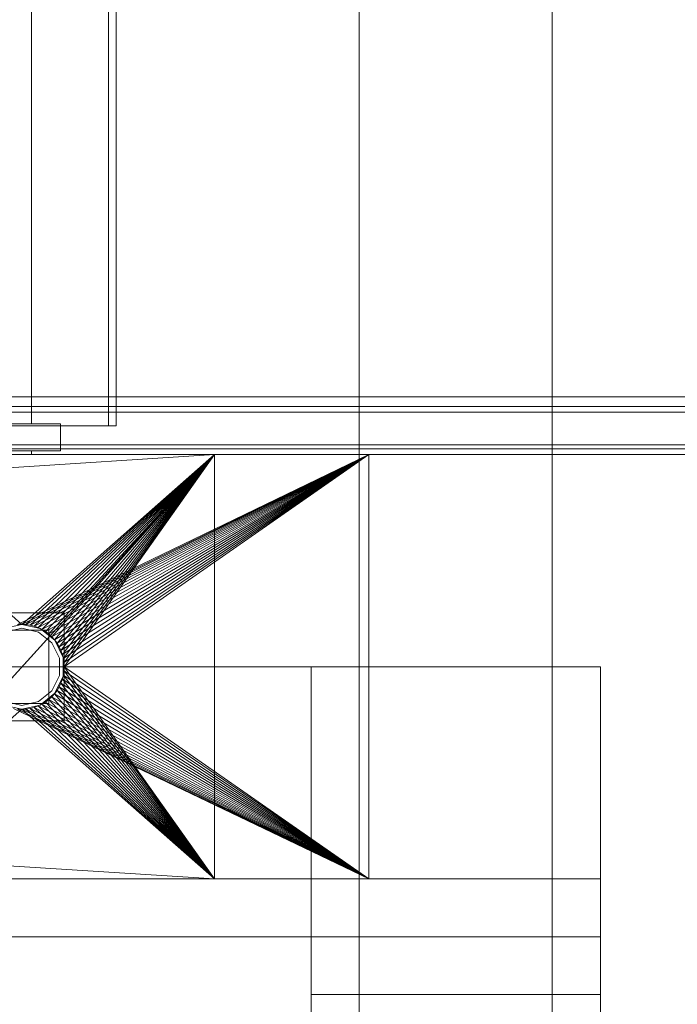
# Model space of a CAD drawing. Header units: millimetres. Extents: x -3490 to 61924, y -72580 to 6847.
# Tile 617 of 656: x 25649 to 25990, y -18495 to -17984. Entities that reach past the tile are written whole.
import ezdxf

# ---------------------------------------------------------------- set-up
doc = ezdxf.new("R2010")
doc.units = ezdxf.units.MM
for name, color, linetype, lineweight in [('COTAS_P', 1, 'Continuous', 0), ('superior_briquetadora', 7, 'Continuous', 0), ('superior_C05', 7, 'Continuous', 0)]:
    doc.layers.add(name, color=color, linetype=linetype, lineweight=lineweight)
doc.dimstyles.new('R19_100', dxfattribs={"dimtxt": 250, "dimasz": 150, "dimexe": 150, "dimexo": 80, "dimgap": 100, "dimtad": 1, "dimtih": 1, "dimtoh": 1, "dimdsep": 46, "dimcen": 0.09, "dimadec": 0, "dimazin": 0, "dimtfac": 1, "dimtdec": 4, "dimtofl": 0, "dimtmove": 0, "dimatfit": 3, "dimfxl": 1, "dimtolj": 1, "dimtzin": 0, "dimarcsym": 0})

# ---------------------------------------------------------------- blocks, each defined once
blk = doc.blocks.new('DIM_R29_51')
at = {"layer": 'COTAS_P'}
for p, q in [((26095.07, -17655), (26050.07, -17805)), ((26795.07, -17655), (26095.07, -17655)), ((26095.07, -18305), (26095.07, -17655)), ((26095.07, -17655), (26140.07, -17805)), ((26095.07, -18305), (26050.07, -18155)), ((26095.07, -18305), (26140.07, -18155)), ((26795.07, -18305), (26095.07, -18305))]:
    blk.add_line(p, q, dxfattribs=at)
blk.add_text('650 P', height=250, rotation=90, dxfattribs=at).set_placement((25995.07, -17980))

msp = doc.modelspace()

# ---------------------------------------------------------------- linework, layer by layer
at = {"layer": 'superior_briquetadora'}
for p, q in [((25825.067, -18720.639), (25825.067, -17660)), ((25825.067, -18674.804), (25825.067, -17660)), ((25925.067, -18720.639), (25925.067, -17660)), ((25925.067, -18674.804), (25925.067, -17660)), ((25695.067, -17805), (25695.067, -18195)), ((25699.067, -17805), (25699.067, -18195)), ((25655.067, -17816), (25655.067, -18194)), ((25670.067, -18194), (25590.067, -18194)), ((25652.592, -18194), (25645.655, -18194)), ((25655.067, -18194), (25652.592, -18194)), ((25670.067, -18208), (25670.067, -18194)), ((25605.067, -18195), (25695.067, -18195)), ((25699.067, -18195), (25609.067, -18195)), ((25695.067, -18195), (25699.067, -18195)), ((25670.067, -18208), (25590.067, -18208)), ((25645.655, -18208), (25652.592, -18208)), ((25652.592, -18208), (25655.067, -18208)), ((25655.067, -18208), (25655.067, -18210)), ((23870.067, -18210), (25830.067, -18210)), ((25746.067, -18210), (24243.401, -18210)), ((25350.067, -18210), (25830.067, -18210)), ((25746.067, -18210), (25470.067, -18210)), ((25750.067, -18210), (25550.067, -18210)), ((25550.067, -18210), (25650.067, -18298)), ((25550.067, -18210), (25770.898, -18210)), ((25550.067, -18210), (25830.067, -18210)), ((25550.067, -18430), (25750.067, -18210)), ((25750.067, -18210), (25561.091, -18418)), ((25750.067, -18210), (25561.091, -18222)), ((25645.655, -18210), (25652.592, -18210)), ((25830.067, -18210), (25647.911, -18298.106)), ((25650.067, -18298), (25750.067, -18210)), ((25830.067, -18210), (25650.067, -18298)), ((25652.224, -18298.106), (25750.067, -18210)), ((25830.067, -18210), (25652.224, -18298.106)), ((25652.592, -18210), (25655.067, -18210)), ((25654.359, -18298.423), (25750.067, -18210)), ((25830.067, -18210), (25654.359, -18298.423)), ((25656.454, -18298.947), (25750.067, -18210)), ((25830.067, -18210), (25656.454, -18298.947)), ((25658.487, -18299.675), (25750.067, -18210)), ((25830.067, -18210), (25658.487, -18299.675)), ((25660.438, -18300.598), (25750.067, -18210)), ((25830.067, -18210), (25660.438, -18300.598)), ((25662.29, -18301.708), (25750.067, -18210)), ((25830.067, -18210), (25662.29, -18301.708)), ((25664.024, -18302.994), (25750.067, -18210)), ((25830.067, -18210), (25664.024, -18302.994)), ((25665.624, -18304.444), (25750.067, -18210)), ((25830.067, -18210), (25665.624, -18304.444)), ((25667.074, -18306.043), (25750.067, -18210)), ((25830.067, -18210), (25667.074, -18306.043)), ((25668.36, -18307.777), (25750.067, -18210)), ((25830.067, -18210), (25668.36, -18307.777)), ((25669.47, -18309.629), (25750.067, -18210)), ((25830.067, -18210), (25669.47, -18309.629)), ((25670.393, -18311.581), (25750.067, -18210)), ((25830.067, -18210), (25670.393, -18311.581)), ((25671.12, -18313.614), (25750.067, -18210)), ((25830.067, -18210), (25671.12, -18313.614)), ((25671.645, -18315.708), (25750.067, -18210)), ((25830.067, -18210), (25671.645, -18315.708)), ((25671.962, -18317.844), (25750.067, -18210)), ((25830.067, -18210), (25671.962, -18317.844)), ((25750.067, -18210), (25672.067, -18320)), ((25830.067, -18210), (25672.067, -18320)), ((25770.898, -18210), (25746.067, -18210)), ((25750.067, -18430), (25750.067, -18210)), ((25750.067, -18210), (25813.162, -18210)), ((25750.067, -18210), (25819.673, -18210)), ((25750.067, -18210), (25820.656, -18210)), ((25830.067, -18210), (25750.067, -18210)), ((25813.162, -18210), (25770.898, -18210)), ((25819.673, -18210), (25813.162, -18210)), ((25820.656, -18210), (25819.673, -18210)), ((25830.067, -18210), (25820.656, -18210)), ((25830.067, -18223.45), (25830.067, -18210)), ((25830.067, -18210), (25830.067, -18430)), ((25830.067, -18430), (25830.067, -18223.45)), ((25672.067, -18292), (25628.067, -18292)), ((25672.067, -18348), (25672.067, -18292)), ((25664.067, -18301), (25636.067, -18301)), ((25650.067, -18298), (25640.522, -18300.179)), ((25650.067, -18300), (25641.39, -18301.981)), ((25650.067, -18298), (25647.911, -18298.106)), ((25659.613, -18300.179), (25650.067, -18298)), ((25652.224, -18298.106), (25650.067, -18298)), ((25658.745, -18301.981), (25650.067, -18300)), ((25654.359, -18298.423), (25652.224, -18298.106)), ((25656.454, -18298.947), (25654.359, -18298.423)), ((25658.487, -18299.675), (25656.454, -18298.947)), ((25660.438, -18300.598), (25658.487, -18299.675)), ((25667.268, -18306.283), (25659.613, -18300.179)), ((25662.29, -18301.708), (25660.438, -18300.598)), ((25664.067, -18339), (25664.067, -18301)), ((25665.704, -18307.53), (25658.745, -18301.981)), ((25664.024, -18302.994), (25662.29, -18301.708)), ((25665.624, -18304.444), (25664.024, -18302.994)), ((25667.074, -18306.043), (25665.624, -18304.444)), ((25668.36, -18307.777), (25667.074, -18306.043)), ((25671.516, -18315.105), (25667.268, -18306.283)), ((25669.566, -18315.55), (25665.704, -18307.53)), ((25669.47, -18309.629), (25668.36, -18307.777)), ((25670.393, -18311.581), (25669.47, -18309.629)), ((25671.12, -18313.614), (25670.393, -18311.581)), ((25669.566, -18324.45), (25669.566, -18315.55)), ((25671.645, -18315.708), (25671.12, -18313.614)), ((25671.516, -18324.895), (25671.516, -18315.105)), ((25671.962, -18317.844), (25671.645, -18315.708)), ((23750.067, -18320), (25950.067, -18320)), ((24150.067, -18320), (25800.067, -18320)), ((24150.067, -18320), (25950.067, -18320)), ((25672.067, -18320), (25671.962, -18317.844)), ((25672.067, -18320), (25671.962, -18322.156)), ((25672.067, -18320), (25750.067, -18430)), ((25672.067, -18320), (25830.067, -18430)), ((25800.067, -19330), (25800.067, -18320)), ((25800.067, -18430), (25800.067, -18320)), ((25800.067, -18490), (25800.067, -18320)), ((25800.067, -18320), (25950.067, -18320)), ((25950.067, -19330), (25950.067, -18320)), ((25950.067, -18430), (25950.067, -18320)), ((25950.067, -18490), (25950.067, -18320)), ((25665.704, -18332.47), (25669.566, -18324.45)), ((25667.268, -18333.717), (25671.516, -18324.895)), ((25670.393, -18328.419), (25671.12, -18326.386)), ((25671.645, -18324.292), (25671.12, -18326.386)), ((25671.12, -18326.386), (25750.067, -18430)), ((25830.067, -18430), (25671.12, -18326.386)), ((25671.645, -18324.292), (25671.962, -18322.156)), ((25671.645, -18324.292), (25750.067, -18430)), ((25830.067, -18430), (25671.645, -18324.292)), ((25671.962, -18322.156), (25750.067, -18430)), ((25830.067, -18430), (25671.962, -18322.156)), ((25668.36, -18332.223), (25669.47, -18330.371)), ((25670.393, -18328.419), (25669.47, -18330.371)), ((25669.47, -18330.371), (25750.067, -18430)), ((25830.067, -18430), (25669.47, -18330.371)), ((25670.393, -18328.419), (25750.067, -18430)), ((25830.067, -18430), (25670.393, -18328.419)), ((25658.745, -18338.019), (25665.704, -18332.47)), ((25659.613, -18339.821), (25667.268, -18333.717)), ((25664.024, -18337.006), (25662.29, -18338.292)), ((25664.024, -18337.006), (25665.624, -18335.556)), ((25664.024, -18337.006), (25750.067, -18430)), ((25664.024, -18337.006), (25830.067, -18430)), ((25667.074, -18333.957), (25665.624, -18335.556)), ((25665.624, -18335.556), (25750.067, -18430)), ((25830.067, -18430), (25665.624, -18335.556)), ((25667.074, -18333.957), (25668.36, -18332.223)), ((25667.074, -18333.957), (25750.067, -18430)), ((25830.067, -18430), (25667.074, -18333.957)), ((25668.36, -18332.223), (25750.067, -18430)), ((25830.067, -18430), (25668.36, -18332.223)), ((25650.067, -18342), (25550.067, -18430)), ((25636.067, -18339), (25664.067, -18339)), ((25640.522, -18339.821), (25650.067, -18342)), ((25641.39, -18338.019), (25650.067, -18340)), ((25645.775, -18341.577), (25830.067, -18430)), ((25647.911, -18341.894), (25650.067, -18342)), ((25647.911, -18341.894), (25830.067, -18430)), ((25650.067, -18340), (25658.745, -18338.019)), ((25650.067, -18342), (25659.613, -18339.821)), ((25650.067, -18342), (25652.224, -18341.894)), ((25650.067, -18342), (25750.067, -18430)), ((25650.067, -18342), (25830.067, -18430)), ((25652.224, -18341.894), (25654.359, -18341.577)), ((25652.224, -18341.894), (25750.067, -18430)), ((25652.224, -18341.894), (25830.067, -18430)), ((25654.359, -18341.577), (25656.454, -18341.053)), ((25654.359, -18341.577), (25750.067, -18430)), ((25654.359, -18341.577), (25830.067, -18430)), ((25656.454, -18341.053), (25658.487, -18340.325)), ((25656.454, -18341.053), (25750.067, -18430)), ((25656.454, -18341.053), (25830.067, -18430)), ((25658.487, -18340.325), (25660.438, -18339.402)), ((25658.487, -18340.325), (25750.067, -18430)), ((25658.487, -18340.325), (25830.067, -18430)), ((25662.29, -18338.292), (25660.438, -18339.402)), ((25660.438, -18339.402), (25750.067, -18430)), ((25660.438, -18339.402), (25830.067, -18430)), ((25662.29, -18338.292), (25750.067, -18430)), ((25662.29, -18338.292), (25830.067, -18430)), ((25628.067, -18348), (25672.067, -18348)), ((25750.067, -18430), (25561.091, -18418)), ((23750.067, -18430), (25950.067, -18430)), ((25830.067, -18430), (23870.067, -18430)), ((23900.067, -18430), (25800.067, -18430)), ((25830.067, -18430), (25350.067, -18430)), ((25456.734, -18430), (25746.067, -18430)), ((25470.067, -18430), (25746.067, -18430)), ((25550.067, -18430), (25750.067, -18430)), ((25550.067, -18430), (25770.898, -18430)), ((25830.067, -18430), (25550.067, -18430)), ((25746.067, -18430), (25770.898, -18430)), ((25750.067, -18430), (25813.162, -18430)), ((25819.673, -18430), (25750.067, -18430)), ((25820.656, -18430), (25750.067, -18430)), ((25830.067, -18430), (25750.067, -18430)), ((25770.898, -18430), (25813.162, -18430)), ((25800.067, -18460), (25800.067, -18430)), ((25800.067, -18430), (25950.067, -18430)), ((25813.162, -18430), (25819.673, -18430)), ((25819.673, -18430), (25820.656, -18430)), ((25820.656, -18430), (25830.067, -18430)), ((25950.067, -18460), (25950.067, -18430)), ((23750.067, -18460), (25950.067, -18460)), ((23900.067, -18460), (25800.067, -18460)), ((25800.067, -19330), (25800.067, -18460)), ((25800.067, -18460), (25950.067, -18460)), ((25950.067, -19480), (25950.067, -18460)), ((25800.067, -18490), (25950.067, -18490))]:
    msp.add_line(p, q, dxfattribs=at)
at = {"layer": 'superior_C05'}
for p, q in [((24250.067, -18180), (26750.067, -18180)), ((24310.067, -18185), (26690.067, -18185)), ((24310.067, -18188), (26690.067, -18188)), ((24300.067, -18205), (26700.067, -18205)), ((24310.067, -18205), (26690.067, -18205)), ((24310.067, -18207), (26690.067, -18207)), ((25500.567, -18205), (26099.817, -18205)), ((24310.067, -18210), (26690.067, -18210))]:
    msp.add_line(p, q, dxfattribs=at)

# ---------------------------------------------------------------- dimensions: what is measured, and where the dimension line sits
at = {"layer": 'COTAS_P'}
dim = msp.add_aligned_dim(p1=(26795.067, -18305), p2=(26795.067, -17655), distance=700, text='<> P', dimstyle='R19_100', dxfattribs=at)
dim.commit()
dim.dimension.update_dxf_attribs({"geometry": 'DIM_R29_51', "text_midpoint": (26095.067, -17980)})

doc.saveas('drawing.dxf')
